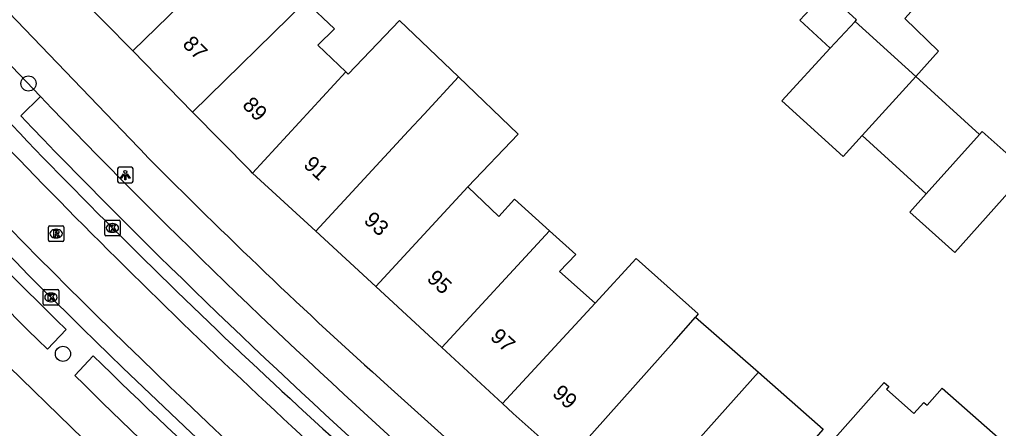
# Model space of a CAD drawing. Extents: x 162074 to 163034, y 381824 to 382557.
# Drawn here: x 162587.1 to 162650.3, y 382220.4 to 382246.8 of the extents above; entities that cross this region are included whole.
import ezdxf

# ---------------------------------------------------------------- set-up
doc = ezdxf.new("R2010")
doc.units = 0
for name, color, linetype in [('IMGEO_Boom', 7, 'Continuous'), ('IMGEO_Fietspad_gesloten', 7, 'Continuous'), ('IMGEO_Kolk', 7, 'Continuous'), ('IMGEO_Lichtpunt', 7, 'Continuous'), ('IMGEO_Pand', 7, 'Continuous'), ('IMGEO_Pand_nummerreeks', 7, 'Continuous'), ('IMGEO_Rijbaan_lokaal_open', 7, 'Continuous'), ('IMGEO_Rioolput', 7, 'Continuous'), ('IMGEO_Voetpad_open', 7, 'Continuous')]:
    doc.layers.add(name, color=color, linetype=linetype)

msp = doc.modelspace()

# ---------------------------------------------------------------- linework, layer by layer
at = {"layer": 'IMGEO_Boom'}
for centre in [(162587.702, 382242.653), (162589.93, 382225.2)]:
    msp.add_circle(centre, 0.489, dxfattribs=at)
at = {"layer": 'IMGEO_Fietspad_gesloten'}
for centre, radius, start, end in [((162884.404, 382524.721), 412.011, 222.02105, 228.42275), ((162903.685, 382545.158), 446.071, 222.3969, 227.40347)]:
    msp.add_arc(centre, radius, start, end, dxfattribs=at)
at = {"layer": 'IMGEO_Kolk'}
for p, q in [((162592.623, 382232.903), (162592.623, 382233.755)), ((162592.698, 382233.829), (162593.55, 382233.829)), ((162593.111, 382233.609), (162593.136, 382233.609)), ((162593.624, 382233.755), (162593.624, 382232.903)), ((162593.55, 382232.829), (162592.698, 382232.829)), ((162593.134, 382233.049), (162593.109, 382233.049)), ((162588.656, 382228.422), (162588.656, 382229.274)), ((162588.731, 382229.348), (162589.583, 382229.348)), ((162589.144, 382229.128), (162589.169, 382229.128)), ((162589.657, 382229.274), (162589.657, 382228.422)), ((162589.583, 382228.348), (162588.731, 382228.348)), ((162589.167, 382228.568), (162589.142, 382228.568))]:
    msp.add_line(p, q, dxfattribs=at)
for points in [[(162592.623, 382232.903), (162592.623, 382233.755)], [(162592.698, 382233.829), (162593.55, 382233.829)], [(162592.944, 382233.529), (162593.067, 382233.529), (162593.067, 382233.378), (162593.197, 382233.529), (162593.361, 382233.529), (162593.215, 382233.378), (162593.368, 382233.129), (162593.216, 382233.129), (162593.131, 382233.293), (162593.067, 382233.226), (162593.067, 382233.129), (162592.944, 382233.129), (162592.944, 382233.529)], [(162593.624, 382233.755), (162593.624, 382232.903)], [(162593.55, 382232.829), (162592.698, 382232.829)], [(162588.656, 382228.422), (162588.656, 382229.274)], [(162588.731, 382229.348), (162589.583, 382229.348)], [(162588.977, 382229.048), (162589.1, 382229.048), (162589.1, 382228.897), (162589.23, 382229.048), (162589.394, 382229.048), (162589.248, 382228.897), (162589.401, 382228.648), (162589.249, 382228.648), (162589.164, 382228.812), (162589.1, 382228.745), (162589.1, 382228.648), (162588.977, 382228.648), (162588.977, 382229.048)], [(162589.657, 382229.274), (162589.657, 382228.422)], [(162589.583, 382228.348), (162588.731, 382228.348)]]:
    msp.add_lwpolyline(points, dxfattribs=at)
for centre, start, end in [((162592.7, 382233.753), 91.55205, 178.44795), ((162592.7, 382233.753), 91.55205, 178.44795), ((162593.548, 382233.753), 1.55205, 88.44795), ((162593.548, 382233.753), 1.55205, 88.44795), ((162592.7, 382232.905), 181.55205, 268.44795), ((162592.7, 382232.905), 181.55205, 268.44795), ((162593.548, 382232.905), 271.55205, 358.44795), ((162593.548, 382232.905), 271.55205, 358.44795), ((162588.733, 382229.272), 91.55205, 178.44795), ((162588.733, 382229.272), 91.55205, 178.44795), ((162589.581, 382229.272), 1.55205, 88.44795), ((162589.581, 382229.272), 1.55205, 88.44795), ((162588.733, 382228.424), 181.55205, 268.44795), ((162588.733, 382228.424), 181.55205, 268.44795), ((162589.581, 382228.424), 271.55205, 358.44795), ((162589.581, 382228.424), 271.55205, 358.44795)]:
    msp.add_arc(centre, 0.0765, start, end, dxfattribs=at)
for centre, major_axis, ratio, start_param, end_param in [((162593.11, 382233.329), (-0.387, 0.002), 0.722429, 4.712389, 7.853982), ((162593.135, 382233.329), (-0.39, 0.002), 0.717154, 1.570796, 4.712389), ((162589.143, 382228.848), (-0.387, 0.002), 0.722429, 4.712389, 7.853982), ((162589.168, 382228.848), (-0.39, 0.002), 0.717154, 1.570796, 4.712389)]:
    msp.add_ellipse(centre, major_axis=major_axis, ratio=ratio, start_param=start_param, end_param=end_param, dxfattribs=at)
at = {"layer": 'IMGEO_Lichtpunt'}
for p, q in [((162594.358, 382237.245), (162593.55, 382237.245)), ((162594.358, 382237.245), (162593.55, 382237.245)), ((162593.456, 382237.15), (162593.456, 382236.343)), ((162593.456, 382237.15), (162593.456, 382236.343)), ((162594.452, 382236.343), (162594.452, 382237.15)), ((162594.452, 382236.343), (162594.452, 382237.15)), ((162593.55, 382236.249), (162594.358, 382236.249)), ((162593.55, 382236.249), (162594.358, 382236.249))]:
    msp.add_line(p, q, dxfattribs=at)
for points in [[(162593.83, 382236.814), (162593.869, 382236.786), (162593.681, 382236.524), (162593.643, 382236.551), (162593.83, 382236.814)], [(162593.932, 382236.766), (162593.979, 382236.766), (162593.979, 382236.444), (162593.932, 382236.444), (162593.932, 382236.766)], [(162594.042, 382236.786), (162594.08, 382236.813), (162594.267, 382236.551), (162594.228, 382236.523), (162594.042, 382236.786)]]:
    msp.add_lwpolyline(points, dxfattribs=at)
msp.add_circle((162593.955, 382236.948), 0.0994, dxfattribs=at)
for centre, start, end in [((162593.55, 382237.15), 90, 180), ((162593.55, 382237.15), 90, 180), ((162594.358, 382237.15), 0, 90), ((162594.358, 382237.15), 0, 90), ((162593.55, 382236.343), 180, 270), ((162593.55, 382236.343), 180, 270), ((162594.358, 382236.343), 270, 0), ((162594.358, 382236.343), 270, 360)]:
    msp.add_arc(centre, 0.0946, start, end, dxfattribs=at)
at = {"layer": 'IMGEO_Pand'}
for points in [[(162600.663, 382250.848), (162599.797, 382250), (162594.439, 382244.754)], [(162594.439, 382244.754), (162590.699, 382248.574)], [(162641.061, 382246.663), (162641.147, 382246.756), (162639.188, 382248.564), (162639.115, 382248.484)], [(162598.298, 382240.814), (162605.58, 382247.945)], [(162605.58, 382247.945), (162607.455, 382246.187), (162606.38, 382245.123), (162608.195, 382243.405)], [(162639.459, 382244.927), (162637.5, 382246.735), (162639.115, 382248.484)], [(162608.195, 382243.405), (162608.343, 382243.264), (162611.645, 382246.722), (162615.452, 382243.086)], [(162639.459, 382244.927), (162641.061, 382246.663)], [(162644.984, 382243.098), (162641.061, 382246.663)], [(162598.298, 382240.814), (162594.439, 382244.754)], [(162641.516, 382239.297), (162640.288, 382237.95), (162636.334, 382241.542), (162639.459, 382244.927)], [(162608.195, 382243.405), (162602.17, 382236.876)], [(162606.25, 382233.112), (162612.23, 382239.594), (162613.234, 382240.682), (162615.452, 382243.086)], [(162615.452, 382243.086), (162619.318, 382239.393), (162616.058, 382235.98)], [(162644.984, 382243.098), (162641.516, 382239.297)], [(162644.984, 382243.098), (162649.089, 382239.368)], [(162602.17, 382236.876), (162602.004, 382237.029), (162598.298, 382240.814)], [(162645.65, 382235.526), (162641.516, 382239.297)], [(162649.089, 382239.368), (162649.266, 382239.566), (162652.174, 382236.963), (162647.495, 382231.735), (162644.587, 382234.338), (162645.65, 382235.526)], [(162649.089, 382239.368), (162645.65, 382235.526)], [(162606.25, 382233.112), (162602.17, 382236.876)], [(162610.12, 382229.543), (162616.058, 382235.98)], [(162616.058, 382235.98), (162618.06, 382234.069), (162619.065, 382235.182), (162621.341, 382233.133)], [(162610.12, 382229.543), (162606.25, 382233.112)], [(162614.393, 382225.601), (162621.341, 382233.133)], [(162621.341, 382233.133), (162623.024, 382231.618), (162621.979, 382230.514), (162624.277, 382228.477)], [(162624.277, 382228.477), (162626.929, 382231.351), (162630.935, 382227.781), (162630.765, 382227.574)], [(162614.393, 382225.601), (162610.12, 382229.543)], [(162624.277, 382228.477), (162618.298, 382221.998)], [(162622.476, 382218.253), (162629.366, 382225.981), (162630.765, 382227.574)], [(162630.765, 382227.574), (162634.815, 382224.018)], [(162618.298, 382221.998), (162614.393, 382225.601)], [(162626.487, 382214.676), (162632.309, 382221.207), (162634.815, 382224.018)], [(162634.815, 382224.018), (162638.997, 382220.344), (162638.043, 382219.258), (162636.635, 382217.655), (162633.334, 382213.898)], [(162644.818, 382208.974), (162636.619, 382216.203), (162639.926, 382219.954), (162642.927, 382223.357), (162643.235, 382223.086), (162643.082, 382222.912), (162644.858, 382221.346), (162645.493, 382222.066), (162645.707, 382221.878), (162646.685, 382222.988), (162650.473, 382219.648), (162649.488, 382218.531), (162649.722, 382218.325), (162649.109, 382217.63), (162650.988, 382215.973), (162650.953, 382215.934)], [(162622.476, 382218.253), (162618.996, 382221.355), (162618.298, 382221.998)]]:
    msp.add_lwpolyline(points, dxfattribs=at)
at = {"layer": 'IMGEO_Rijbaan_lokaal_open'}
for centre, radius, start, end in [((162911.998, 382552.033), 452.037, 222.06113, 228.11702), ((162917.637, 382558.184), 463.907, 222.00082, 227.23398)]:
    msp.add_arc(centre, radius, start, end, dxfattribs=at)
at = {"layer": 'IMGEO_Rioolput'}
for p, q in [((162588.988, 382232.537), (162588.988, 382233.389)), ((162589.063, 382233.463), (162589.915, 382233.463)), ((162589.989, 382233.389), (162589.989, 382232.537)), ((162589.476, 382233.243), (162589.501, 382233.243)), ((162589.915, 382232.463), (162589.063, 382232.463)), ((162589.499, 382232.683), (162589.474, 382232.683))]:
    msp.add_line(p, q, dxfattribs=at)
for points in [[(162588.988, 382232.537), (162588.988, 382233.389)], [(162589.063, 382233.463), (162589.915, 382233.463)], [(162589.989, 382233.389), (162589.989, 382232.537)], [(162589.577, 382233.161), (162589.325, 382233.163), (162589.325, 382232.763)], [(162589.325, 382232.763), (162589.449, 382232.763), (162589.449, 382232.925), (162589.46, 382232.925)], [(162589.503, 382233.082), (162589.449, 382233.082), (162589.449, 382233.001)], [(162589.449, 382233.001), (162589.501, 382233.001)], [(162589.507, 382232.896), (162589.578, 382232.763), (162589.718, 382232.763), (162589.653, 382232.889)], [(162589.915, 382232.463), (162589.063, 382232.463)]]:
    msp.add_lwpolyline(points, dxfattribs=at)
for centre, radius, start, end in [((162589.065, 382233.387), 0.0765, 91.55205, 178.44795), ((162589.065, 382233.387), 0.0765, 91.55205, 178.44795), ((162589.913, 382233.387), 0.0765, 1.55205, 88.44795), ((162589.913, 382233.387), 0.0765, 1.55205, 88.44795), ((162589.459, 382232.872), 0.0533, 26.02933, 88.69889), ((162589.485, 382233.19), 0.19, 274.7715, 282.96867), ((162589.509, 382232.986), 0.0964, 77.00612, 93.18647), ((162589.523, 382233.043), 0.0378, 276.66336, 79.67722), ((162589.576, 382233.051), 0.109, 350.36119, 89.41601), ((162589.574, 382233.051), 0.112, 277.58423, 350.98172), ((162589.558, 382232.836), 0.108, 29.51342, 73.79051), ((162589.065, 382232.539), 0.0765, 181.55205, 268.44795), ((162589.065, 382232.539), 0.0765, 181.55205, 268.44795), ((162589.913, 382232.539), 0.0765, 271.55205, 358.44795), ((162589.913, 382232.539), 0.0765, 271.55205, 358.44795)]:
    msp.add_arc(centre, radius, start, end, dxfattribs=at)
for centre, major_axis, ratio, start_param, end_param in [((162589.475, 382232.963), (-0.387, 0.002), 0.722429, 4.712389, 7.853982), ((162589.5, 382232.963), (-0.39, 0.002), 0.717154, 1.570796, 4.712389)]:
    msp.add_ellipse(centre, major_axis=major_axis, ratio=ratio, start_param=start_param, end_param=end_param, dxfattribs=at)
at = {"layer": 'IMGEO_Voetpad_open'}
for points in [[(162595.326, 382237.974), (162583.782, 382250), (162580.144, 382254.147)], [(162649.967, 382253.187), (162644.258, 382246.855), (162646.441, 382244.752), (162644.984, 382243.098)], [(162586.621, 382243.742), (162588.472, 382241.81)], [(162588.472, 382241.81), (162587.206, 382240.559)], [(162573.298, 382238.041), (162584.822, 382225.942), (162592.043, 382218.91), (162605.774, 382206.205), (162621.309, 382192.475)], [(162590.142, 382226.763), (162588.925, 382225.501)], [(162590.692, 382223.811), (162591.879, 382225.081)], [(162627.91, 382207.821), (162610.896, 382223.128)]]:
    msp.add_lwpolyline(points, dxfattribs=at)
for centre, radius, start, end in [((162870.715, 382512.939), 400.772, 221.52402, 225.56645), ((162867.981, 382510.596), 398.938, 221.57906, 225.61335), ((162909.77, 382549.829), 445.094, 223.79118, 228.13678), ((162910.177, 382550.236), 447.449, 223.7962, 228.13278), ((162863.176, 382503.298), 377.015, 224.72862, 227.99851), ((162938.18, 382578.874), 495.07, 225.61314, 228.67039), ((162878.307, 382514.493), 408.924, 225.30387, 229.06957)]:
    msp.add_arc(centre, radius, start, end, dxfattribs=at)

# ---------------------------------------------------------------- texts
at = {"layer": 'IMGEO_Pand_nummerreeks'}
for s, rotation, p in [('87', 314.38868, (162597.591, 382245.138)), ('89', 314.51659, (162601.452, 382241.2)), ('91', 317.30891, (162605.394, 382237.331)), ('93', 317.31464, (162609.286, 382233.74)), ('95', 317.30732, (162613.358, 382229.985)), ('97', 317.31022, (162617.447, 382226.212)), ('99', 318.11679, (162621.454, 382222.554))]:
    msp.add_text(s, height=1, rotation=rotation, dxfattribs=at).set_placement(p)

doc.saveas('drawing.dxf')
